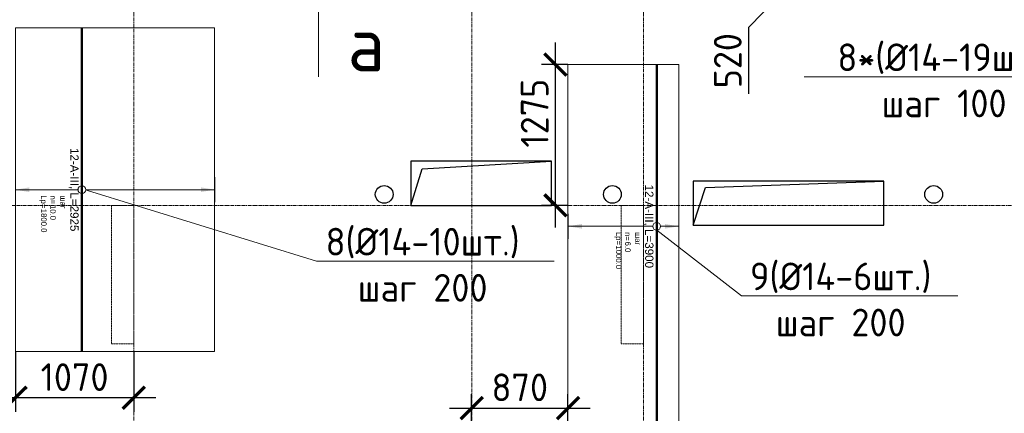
# Model space of a CAD drawing. Header units: millimetres. Extents: x -5898314 to 1055204, y -720802 to 1562611.
# Tile 321 of 362: x 121753 to 130641, y -41983 to -38426. Entities that reach past the tile are written whole.
import ezdxf
from ezdxf import colors
from ezdxf.entities.mleader import LeaderData, LeaderLine
from ezdxf.enums import TextEntityAlignment as Align
from ezdxf.math import Vec2, Vec3

# ---------------------------------------------------------------- set-up
doc = ezdxf.new("R2010")
doc.units = ezdxf.units.MM
doc.set_wipeout_variables(frame=1)
for name, pattern in [('01 Штриховая _4 мм_', [6, 3.5, -2.5]), ('______5', [1100, 800, -100, 100, -100]), ('DASHED', [7, 5, -2, 0]), ('GOST2.303 4', [7, 5, -2, 0]), ('осевая', [50.8, 31.75, -6.35, 6.35, -6.35])]:
    doc.linetypes.add(name, pattern=pattern)
for name, color, linetype, lineweight in [('907Сл Осевые', 1, 'Continuous', 0), ('Standard', 7, 'Continuous', 25), ('АрмСтер', 2, 'Continuous', 50), ('контур распр. стерхней', 2, 'GOST2.303 4', 20), ('Общий01', 7, 'Continuous', 13), ('Оси', 40, '______5', 18), ('Перекрытие ж_бетон', 1, 'Continuous', 30), ('подоснова', 151, 'Continuous', 5), ('РАЗМЕРЫ', 1, 'Continuous', 9), ('Узлы', 7, 'Continuous', 0)]:
    doc.layers.add(name, color=color, linetype=linetype, lineweight=lineweight)
doc.layers.add('АрмСтер_атрибуты', color=2, linetype='Continuous', lineweight=0, plot=False)
doc.layers.add('Колонна_ бетон', color=7, linetype='Continuous', lineweight=50, true_color=0xb4b496)
doc.styles.add('GOST-2.304_Type-B', font='GOST_Common.ttf')
doc.styles.get("Standard").update_dxf_attribs({"font": 'arial.ttf'})
doc.styles.add('Аннотативный', font='arial.ttf')
doc.dimstyles.new('СПДС', dxfattribs={"dimscale": 100, "dimtxt": 2.5, "dimasz": 2, "dimexe": 1.25, "dimexo": 0, "dimtad": 1, "dimdec": 0, "dimrnd": 5, "dimtxsty": 'GOST-2.304_Type-B', "dimblk": 'ARCHTICK', "dimcen": 2.5, "dimdle": 2, "dimclrd": 1, "dimclre": 1, "dimclrt": 1, "dimadec": 0, "dimazin": 2, "dimtfac": 0.75, "dimtdec": 0, "dimtmove": 1, "dimatfit": 3, "dimfxl": 1, "dimtfillclr": 256, "dimtolj": 1, "dimarcsym": 1})

# ---------------------------------------------------------------- blocks, each defined once
blk = doc.blocks.new('подложка стн 1-го этажа')
at = {"layer": 'Колонна_ бетон', "color": 252, "linetype": 'DASHED', "lineweight": 0, "ltscale": 0.5, "true_color": 0x939598, "transparency": 33554687}
for p, q in [((24843.8, 14611.8, -200), (24643.8, 14611.8, -200)), ((24643.8, 14611.8, -200), (24643.8, 14611.8, -200)), ((24643.8, 14611.8, -200), (24643.8, 13361.8, -200)), ((24843.8, 14611.8, -200), (24643.8, 14611.8, -200)), ((24643.8, 14611.8, -200), (24643.8, 14611.8, -200)), ((24643.8, 14611.8, -200), (24643.8, 13361.8, -200)), ((24843.8, 14611.8, -200), (24843.8, 14611.8, -200)), ((24843.8, 13361.8, -200), (24843.8, 14611.8, -200)), ((24843.8, 14611.8, -200), (24843.8, 14611.8, -200)), ((24843.8, 13361.8, -200), (24843.8, 14611.8, -200)), ((29443.8, 14611.8, -200), (29243.8, 14611.8, -200)), ((29243.8, 14611.8, -200), (29243.8, 14611.8, -200)), ((29243.8, 14611.8, -200), (29243.8, 13361.8, -200)), ((29443.8, 14611.8, -200), (29243.8, 14611.8, -200)), ((29243.8, 14611.8, -200), (29243.8, 14611.8, -200)), ((29243.8, 14611.8, -200), (29243.8, 13361.8, -200)), ((29443.8, 14611.8, -200), (29443.8, 14611.8, -200)), ((29443.8, 14611.8, -200), (29443.8, 13361.8, -200)), ((29443.8, 14611.8, -200), (29443.8, 14611.8, -200)), ((29443.8, 14611.8, -200), (29443.8, 13361.8, -200)), ((24843.8, 13361.8, -200), (24643.8, 13361.8, -200)), ((24643.8, 13361.8, -200), (24643.8, 13361.8, -200)), ((24843.8, 13361.8, -200), (24643.8, 13361.8, -200)), ((24643.8, 13361.8, -200), (24643.8, 13361.8, -200)), ((24843.8, 13361.8, -200), (24843.8, 13361.8, -200)), ((24843.8, 13361.8, -200), (24843.8, 13361.8, -200)), ((29243.8, 13361.8, -200), (29243.8, 13361.8, -200)), ((29243.8, 13361.8, -200), (29443.8, 13361.8, -200)), ((29243.8, 13361.8, -200), (29243.8, 13361.8, -200)), ((29243.8, 13361.8, -200), (29443.8, 13361.8, -200)), ((29443.8, 13361.8, -200), (29443.8, 13361.8, -200)), ((29443.8, 13361.8, -200), (29443.8, 13361.8, -200))]:
    blk.add_line(p, q, dxfattribs=at)
blk = doc.blocks.new('оси блок 2')
at = {"layer": 'Оси', "color": 16, "linetype": 'осевая', "lineweight": 0, "transparency": 33554687}
for p, q in [((-68904.7, -322543), (-68904.7, -347914.1)), ((-65854.7, -322543), (-65854.7, -347914.1)), ((-64304.7, -322543), (-64304.7, -347914.1)), ((-89822.3, -337801.3), (-37238.5, -337801.3))]:
    blk.add_line(p, q, dxfattribs=at)
blk = doc.blocks.new('_None')
blk = doc.blocks.new('*U1040')
at = {"layer": 'РАЗМЕРЫ'}
for p, q in [((112.5, 1200), (-112.5, 1200)), ((112.5, -600), (-112.5, -600))]:
    blk.add_line(p, q, dxfattribs=at)
at = {"layer": 'РАЗМЕРЫ', "ltscale": 15}
blk.add_line((0, -600), (0, 1200), dxfattribs=at)
at = {"layer": 'РАЗМЕРЫ'}
for points in [[(0, 1200), (20.9, 1074.8), (-20.9, 1074.8)], [(0, -600), (20.9, -474.8), (-20.9, -474.8)]]:
    blk.add_solid(points, dxfattribs=at)
at = {"layer": 'АрмСтер_атрибуты', "color": 215, "ltscale": 15, "style": 'Аннотативный'}
for s, p in [('шаг', (51.4, -194.2)), ('n=', (51.4, -285.1)), ('Lр=', (50.2, -367.8))]:
    blk.add_text(s, height=50, dxfattribs=at).set_placement(p)
at = {"layer": 'АрмСтер_атрибуты', "style": 'Аннотативный', "flags": 8}
blk.add_attdef('ПОЗ', (110, 29.6), '', height=75, dxfattribs=at)
at = {"layer": 'АрмСтер_атрибуты', "color": 215, "style": 'Аннотативный'}
for tag, p, flags in [('ШАГ', (190.9, -194.2), 10), ('КОЛ', (138, -285.1), 8), ('ШИРИНА', (172.9, -367.8), 8)]:
    blk.add_attdef(tag, p, '', height=50, dxfattribs=dict(at, flags=flags))
at = {"layer": 'АрмСтер_атрибуты', "flags": 9}
for tag, p in [('МАССА', (-1033.5, -610.5)), ('ОБОЗНАЧЕНИЕ', (-1033.5, -724.4))]:
    blk.add_attdef(tag, p, '', height=75, dxfattribs=at)
at = {"linetype": 'Continuous', "lineweight": 0}
blk.add_wipeout([(35, 0), (28.3, 20.6), (10.8, 33.3), (-10.8, 33.3), (-28.3, 20.6), (-35, 0), (-28.3, -20.6), (-10.8, -33.3), (10.8, -33.3), (28.3, -20.6)], dxfattribs=at)
at = {"color": 0, "linetype": 'ByBlock', "lineweight": -2, "ltscale": 100}
blk.add_line((-1462.5, 0), (1462.5, 0), dxfattribs=at)
at = {"layer": 'РАЗМЕРЫ'}
blk.add_circle((0, 0), 35, dxfattribs=at)
at = {"layer": 'АрмСтер_атрибуты', "style": 'Аннотативный', "flags": 8}
blk.add_attdef('НАИМЕНОВАНИЕ', text='', height=75, dxfattribs=at).set_placement((0, -29.3), align=Align.TOP_CENTER)
blk = doc.blocks.new('*U1057')
at = {"layer": 'РАЗМЕРЫ'}
for p, q in [((112.5, 200), (-112.5, 200)), ((112.5, -800), (-112.5, -800))]:
    blk.add_line(p, q, dxfattribs=at)
at = {"layer": 'РАЗМЕРЫ', "ltscale": 15}
blk.add_line((0, -800), (0, 200), dxfattribs=at)
at = {"layer": 'РАЗМЕРЫ'}
for points in [[(0, 200), (20.9, 74.8), (-20.9, 74.8)], [(0, -800), (20.9, -674.8), (-20.9, -674.8)]]:
    blk.add_solid(points, dxfattribs=at)
at = {"layer": 'АрмСтер_атрибуты', "color": 215, "ltscale": 15, "style": 'Аннотативный'}
for s, p in [('шаг', (51.4, -194.2)), ('n=', (51.4, -285.1)), ('Lр=', (50.2, -367.8))]:
    blk.add_text(s, height=50, dxfattribs=at).set_placement(p)
at = {"layer": 'АрмСтер_атрибуты', "style": 'Аннотативный', "flags": 8}
blk.add_attdef('ПОЗ', (110, 29.6), '', height=75, dxfattribs=at)
at = {"layer": 'АрмСтер_атрибуты', "color": 215, "style": 'Аннотативный'}
for tag, p, flags in [('ШАГ', (190.9, -194.2), 10), ('КОЛ', (138, -285.1), 8), ('ШИРИНА', (172.9, -367.8), 8)]:
    blk.add_attdef(tag, p, '', height=50, dxfattribs=dict(at, flags=flags))
at = {"layer": 'АрмСтер_атрибуты', "flags": 9}
for tag, p in [('МАССА', (-1033.5, -1010.5)), ('ОБОЗНАЧЕНИЕ', (-1033.5, -1124.4))]:
    blk.add_attdef(tag, p, '', height=75, dxfattribs=at)
at = {"linetype": 'Continuous', "lineweight": 0}
blk.add_wipeout([(35, 0), (28.3, 20.6), (10.8, 33.3), (-10.8, 33.3), (-28.3, 20.6), (-35, 0), (-28.3, -20.6), (-10.8, -33.3), (10.8, -33.3), (28.3, -20.6)], dxfattribs=at)
at = {"color": 0, "linetype": 'ByBlock', "lineweight": -2, "ltscale": 100}
blk.add_line((-1462.5, 0), (2437.5, 0), dxfattribs=at)
at = {"layer": 'РАЗМЕРЫ'}
blk.add_circle((0, 0), 35, dxfattribs=at)
at = {"layer": 'АрмСтер_атрибуты', "style": 'Аннотативный', "flags": 8}
blk.add_attdef('НАИМЕНОВАНИЕ', text='', height=75, dxfattribs=at).set_placement((0, -29.3), align=Align.TOP_CENTER)
blk = doc.blocks.new('_ArchTick')
at = {"color": 0, "linetype": 'ByBlock', "const_width": 0.15}
blk.add_lwpolyline([(-0.5, -0.5), (0.5, 0.5)], dxfattribs=at)
blk = doc.blocks.new('*D1103')
at = {"layer": '907Сл Осевые', "color": 1, "lineweight": -2, "transparency": 16777216}
for p, q in [((129446.2, -36884.3), (129446.2, -37804.4)), ((128741.9, -37084.3), (129571.2, -37084.3)), ((129446.2, -37344.4), (128332.5, -38496.7)), ((129446.2, -37604.4), (129571.2, -37604.4)), ((128332.5, -38496.7), (128332.5, -39096.7))]:
    blk.add_line(p, q, dxfattribs=at)
at = {"layer": 'DEFPOINTS', "color": 0, "lineweight": 0, "transparency": 16777216}
for p in [(128741.9, -37084.3), (129446.2, -37604.4), (129446.2, -37604.4)]:
    blk.add_point(p, dxfattribs=at)
at = {"layer": '907Сл Осевые', "color": 1, "lineweight": -2, "transparency": 16777216, "xscale": 200, "yscale": 200, "zscale": 200}
for p, rotation in [((129446.2, -37084.3), 90), ((129446.2, -37604.4), 270)]:
    blk.add_blockref('_ArchTick', p, dxfattribs=dict(at, rotation=rotation))
at = {"layer": '907Сл Осевые', "color": 1, "lineweight": 0, "transparency": 16777216, "insert": (128145, -38796.7), "char_height": 250, "attachment_point": 5, "rotation": 90, "style": 'GOST-2.304_Type-B'}
blk.add_mtext('\\A1;520', dxfattribs=at)
blk = doc.blocks.new('*D1113')
at = {"layer": '907Сл Осевые', "color": 1, "lineweight": -2, "transparency": 16777216}
for p, q in [((121714.8, -41425), (121714.8, -41968.8)), ((122782.8, -41425), (122782.8, -41968.8)), ((122982.8, -41843.8), (121514.8, -41843.8))]:
    blk.add_line(p, q, dxfattribs=at)
at = {"layer": 'DEFPOINTS', "color": 0, "lineweight": 0, "transparency": 16777216}
for p in [(121714.8, -41425), (122782.8, -41425), (121714.8, -41843.8)]:
    blk.add_point(p, dxfattribs=at)
at = {"layer": '907Сл Осевые', "color": 1, "lineweight": -2, "transparency": 16777216, "xscale": 200, "yscale": 200, "zscale": 200, "rotation": 180}
blk.add_blockref('_ArchTick', (121714.8, -41843.8), dxfattribs=at)
at = {"layer": '907Сл Осевые', "color": 1, "lineweight": -2, "transparency": 16777216, "xscale": 200, "yscale": 200, "zscale": 200}
blk.add_blockref('_ArchTick', (122782.8, -41843.8), dxfattribs=at)
at = {"layer": '907Сл Осевые', "color": 1, "lineweight": 0, "transparency": 16777216, "insert": (122248.8, -41656.3), "char_height": 250, "attachment_point": 5, "style": 'GOST-2.304_Type-B'}
blk.add_mtext('\\A1;1070', dxfattribs=at)
blk = doc.blocks.new('*D1116')
at = {"layer": '907Сл Осевые', "color": 1, "lineweight": -2, "transparency": 16777216}
for p, q in [((125832.8, -42147.7), (125832.8, -41811)), ((126702.5, -42147.7), (126702.5, -41811)), ((125632.8, -41936), (126902.5, -41936))]:
    blk.add_line(p, q, dxfattribs=at)
at = {"layer": 'DEFPOINTS', "color": 0, "lineweight": 0, "transparency": 16777216}
for p in [(126702.5, -41936), (125832.8, -42147.7), (126702.5, -42147.7)]:
    blk.add_point(p, dxfattribs=at)
at = {"layer": '907Сл Осевые', "color": 1, "lineweight": -2, "transparency": 16777216, "xscale": 200, "yscale": 200, "zscale": 200, "rotation": 180}
blk.add_blockref('_ArchTick', (125832.8, -41936), dxfattribs=at)
at = {"layer": '907Сл Осевые', "color": 1, "lineweight": -2, "transparency": 16777216, "xscale": 200, "yscale": 200, "zscale": 200}
blk.add_blockref('_ArchTick', (126702.5, -41936), dxfattribs=at)
at = {"layer": '907Сл Осевые', "color": 1, "lineweight": 0, "transparency": 16777216, "insert": (126267.6, -41748.5), "char_height": 250, "attachment_point": 5, "style": 'GOST-2.304_Type-B'}
blk.add_mtext('\\A1;870', dxfattribs=at)
blk = doc.blocks.new('*D1117')
at = {"layer": '907Сл Осевые', "color": 1, "lineweight": -2, "transparency": 16777216}
for p, q in [((126589.3, -40304.4), (126589.3, -38630.9)), ((126702.5, -38830.9), (126464.3, -38830.9)), ((126702.5, -40104.4), (126464.3, -40104.4))]:
    blk.add_line(p, q, dxfattribs=at)
at = {"layer": 'DEFPOINTS', "color": 0, "lineweight": 0, "transparency": 16777216}
for p in [(126589.3, -38830.9), (126702.5, -38830.9), (126702.5, -40104.4)]:
    blk.add_point(p, dxfattribs=at)
at = {"layer": '907Сл Осевые', "color": 1, "lineweight": -2, "transparency": 16777216, "xscale": 200, "yscale": 200, "zscale": 200}
for p, rotation in [((126589.3, -38830.9), 90), ((126589.3, -40104.4), 270)]:
    blk.add_blockref('_ArchTick', p, dxfattribs=dict(at, rotation=rotation))
at = {"layer": '907Сл Осевые', "color": 1, "lineweight": 0, "transparency": 16777216, "insert": (126401.8, -39270.7), "char_height": 250, "attachment_point": 5, "rotation": 90, "style": 'GOST-2.304_Type-B'}
blk.add_mtext('\\A1;1275', dxfattribs=at)

msp = doc.modelspace()

# ---------------------------------------------------------------- linework, layer by layer
at = {"layer": 'Standard', "color": 7, "linetype": 'Continuous', "lineweight": 25, "transparency": 33554687}
for points in [[(125283.56, -40104.44), (125387.11, -39774.85), (126553.56, -39704.44)], [(127833.56, -40284.44), (127942.74, -39942.52), (129553.56, -39884.44)]]:
    msp.add_lwpolyline(points, dxfattribs=at)
at = {"layer": 'контур распр. стерхней', "linetype": '01 Штриховая _4 мм_'}
for points in [[(121714.84, -41425), (121714.84, -38500), (123511.93, -38500), (123511.93, -41425)], [(126702.47, -42746.69), (126702.47, -38830.9), (127703.26, -38830.91), (127703.26, -42730.9)]]:
    msp.add_lwpolyline(points, close=True, dxfattribs=at)
at = {"layer": 'Общий01', "color": 240, "linetype": 'Continuous', "lineweight": 25, "transparency": 33554687}
for centre in [(125043.56, -40004.44), (127103.56, -40004.44), (130003.56, -40004.44)]:
    msp.add_circle(centre, 80, dxfattribs=at)
at = {"layer": 'Перекрытие ж_бетон'}
for points in [[(125283.56, -40104.44), (126553.56, -40104.44), (126553.56, -39704.44), (125283.56, -39704.44), (125283.56, -40104.44)], [(127833.56, -40284.44), (129553.56, -40284.44), (129553.56, -39884.44), (127833.56, -39884.44), (127833.56, -40284.44)]]:
    msp.add_lwpolyline(points, close=True, dxfattribs=at)
at = {"layer": 'Узлы', "color": 1, "linetype": 'Continuous', "lineweight": 0}
msp.add_line((124451.86, -37993.38, 3100), (124451.86, -38943.38, 3100), dxfattribs=at)

# ---------------------------------------------------------------- block references
at = {"layer": 'Перекрытие ж_бетон'}
msp.add_blockref('подложка стн 1-го этажа', (97939.43, -54716.23, 560), dxfattribs=at)
at = {"layer": 'подоснова', "color": 2, "ltscale": 0.3}
msp.add_blockref('оси блок 2', (191688.07, 297696.88), dxfattribs=at)

# ---------------------------------------------------------------- texts
at = {"layer": 'Узлы', "color": 1, "linetype": 'Continuous', "lineweight": 0, "insert": (124881.86, -38643.38, 3100), "char_height": 500, "attachment_point": 5, "style": 'GOST-2.304_Type-B'}
msp.add_mtext_dynamic_manual_height_columns('а', width=723.8798, gutter_width=25, heights=[0], dxfattribs=at)

# ---------------------------------------------------------------- dimensions: what is measured, and where the dimension line sits
at = {"layer": '907Сл Осевые', "lineweight": 0}
dim = msp.add_linear_dim(base=(129446.16, -37604.38), p1=(128741.93, -37084.33), p2=(129446.16, -37604.38), angle=90, dimstyle='СПДС', override={"dimtxt": 2.5}, dxfattribs=at)
dim.commit()
dim.dimension.update_dxf_attribs({"geometry": '*D1103', "text_midpoint": (128332.53, -38559.23), "dimtype": 160})

# ---------------------------------------------------------------- leaders
at = {"layer": 'подоснова', "color": 6, "lineweight": 0, "ltscale": 0.3}
ml = msp.add_multileader_mtext('Standard', dxfattribs=at)
ml.set_content('8*(%%C14-19шт.)\\Pшаг 100', color=6, style='GOST-2.304_Type-B')
ml.set_leader_properties(color=256, linetype='ByLayer', lineweight=15)
ml.set_arrow_properties(name='NONE')
ml.build(insert=Vec2(0, 0))
ml.multileader.update_dxf_attribs({"text_left_attachment_type": 6, "text_right_attachment_type": 6, "dogleg_length": 0.1, "arrow_head_size": 18})
ctx = ml.context
ctx.base_point, ctx.char_height, ctx.arrow_head_size, ctx.landing_gap_size, ctx.plane_origin = Vec3(129054.36, -38941.02, 180), 250, 18, 20, Vec3(120632.94, -33604.55, 180)
ctx.left_attachment, ctx.right_attachment, ctx.text_align_type = 6, 6, 1
notes = []
notes.append((ctx, [(1, (1, 1, 0), (131140.67, -38941.02, 180), (-1, 0), 0.1, [(0, [(130609.01, -35872.7, 180)], 0, [])])]))
ctx.mtext.insert, ctx.mtext.alignment, ctx.mtext.flow_direction = Vec3(130097.46, -38641.02, 180), 2, 5
ml = msp.add_multileader_mtext('Standard', dxfattribs=at)
ml.set_content('8(%%C14-10шт.)\\Pшаг 200', color=6, style='GOST-2.304_Type-B')
ml.set_leader_properties(color=256, linetype='ByLayer', lineweight=15)
ml.set_arrow_properties(name='NONE')
ml.build(insert=Vec2(0, 0))
ml.multileader.update_dxf_attribs({"text_left_attachment_type": 6, "text_right_attachment_type": 6, "dogleg_length": 0.1, "arrow_head_size": 18})
ctx = ml.context
ctx.base_point, ctx.char_height, ctx.arrow_head_size, ctx.landing_gap_size, ctx.plane_origin = Vec3(124432.98, -40607.22, 180), 250, 18, 20, Vec3(113871.2, -35875.67, 180)
ctx.left_attachment, ctx.right_attachment, ctx.text_align_type = 6, 6, 1
notes.append((ctx, [(0, (1, 1, 0), (124432.88, -40607.22, 180), (1, 0), 0.1, [(0, [(122325.92, -39956.2, 180)], 0, [])])]))
ctx.mtext.insert, ctx.mtext.alignment, ctx.mtext.flow_direction = Vec3(125390.48, -40307.22, 180), 2, 5
ml = msp.add_multileader_mtext('Standard', dxfattribs=at)
ml.set_content('9(%%C14-6шт.)\\Pшаг 200', color=6, style='GOST-2.304_Type-B')
ml.set_leader_properties(color=256, linetype='ByLayer', lineweight=15)
ml.set_arrow_properties(name='NONE')
ml.build(insert=Vec2(0, 0))
ml.multileader.update_dxf_attribs({"text_left_attachment_type": 6, "text_right_attachment_type": 6, "dogleg_length": 0.1, "arrow_head_size": 18})
ctx = ml.context
ctx.base_point, ctx.char_height, ctx.arrow_head_size, ctx.landing_gap_size, ctx.plane_origin = Vec3(128269.23, -40920.88, 180), 250, 18, 20, Vec3(118987.54, -36189.34, 180)
ctx.left_attachment, ctx.right_attachment, ctx.text_align_type = 6, 6, 1
notes.append((ctx, [(0, (1, 1, 0), (128269.13, -40920.88, 180), (1, 0), 0.1, [(0, [(127503.26, -40328.41, 180)], 0, [])])]))
ctx.mtext.insert, ctx.mtext.alignment, ctx.mtext.flow_direction = Vec3(129164.23, -40620.88, 180), 2, 5
for ctx, leaders in notes:
    for number, flags, end, landing, length, lines in leaders:
        leader = LeaderData()
        leader.index, (leader.has_last_leader_line, leader.has_dogleg_vector, leader.attachment_direction) = number, flags
        leader.last_leader_point, leader.dogleg_vector, leader.dogleg_length = Vec3(end), Vec3(landing), length
        for number, points, colour, breaks in lines:
            line = LeaderLine()
            line.index, line.vertices, line.color, line.breaks = number, Vec3.list(points), colors.encode_raw_color(colour), breaks
            leader.lines.append(line)
        ctx.leaders.append(leader)

# ---------------------------------------------------------------- next in the draw order: block references
at = {"layer": 'АрмСтер', "ltscale": 15}
ref = msp.add_blockref('*U1040', (122314.36, -39962.5), dxfattribs=dict(at, rotation=270))
ref.add_attrib('НАИМЕНОВАНИЕ', '12-A-III, L=2925', dxfattribs={"layer": 'АрмСтер_атрибуты', "height": 75, "rotation": 270, "style": 'Аннотативный', "flags": 8}).set_placement((122285.03, -39962.5), align=Align.TOP_CENTER)
ref.add_attrib('КОЛ', '10.0', (122029.24, -40100.55), dxfattribs={"layer": 'АрмСтер_атрибуты', "color": 215, "height": 50, "rotation": 270, "style": 'Аннотативный', "flags": 8})
ref.add_attrib('ШИРИНА', '1800.0', (121946.57, -40135.39), dxfattribs={"layer": 'АрмСтер_атрибуты', "color": 215, "height": 50, "rotation": 270, "style": 'Аннотативный', "flags": 8})
ref = msp.add_blockref('*U1057', (127503.26, -40293.41), dxfattribs=dict(at, rotation=270))
ref.add_attrib('НАИМЕНОВАНИЕ', '12-A-III, L=3900', dxfattribs={"layer": 'АрмСтер_атрибуты', "height": 75, "rotation": 270, "style": 'Аннотативный', "flags": 8}).set_placement((127473.92, -40293.41), align=Align.TOP_CENTER)
ref.add_attrib('КОЛ', '6.0', (127218.13, -40431.46), dxfattribs={"layer": 'АрмСтер_атрибуты', "color": 215, "height": 50, "rotation": 270, "style": 'Аннотативный', "flags": 8})
ref.add_attrib('ШИРИНА', '1000.0', (127135.46, -40466.29), dxfattribs={"layer": 'АрмСтер_атрибуты', "color": 215, "height": 50, "rotation": 270, "style": 'Аннотативный', "flags": 8})

# ---------------------------------------------------------------- next in the draw order: dimensions: what is measured, and where the dimension line sits
at = {"layer": '907Сл Осевые', "lineweight": 0}
dim = msp.add_linear_dim(base=(126589.34, -38830.9), p1=(126702.47, -40104.38), p2=(126702.48, -38830.9), angle=90, dimstyle='СПДС', override={"dimtxt": 2.5}, dxfattribs=at)
dim.commit()
dim.dimension.update_dxf_attribs({"geometry": '*D1117', "text_midpoint": (126589.34, -39270.72), "dimtype": 160})
for base, p1, p2, picture, middle in [((121714.84, -41843.83), (122782.76, -41425), (121714.84, -41425), '*D1113', (122248.8, -41656.33)), ((126702.47, -41935.98), (125832.76, -42147.65), (126702.47, -42147.65), '*D1116', (126267.62, -41748.48))]:
    dim = msp.add_linear_dim(base=base, p1=p1, p2=p2, dimstyle='СПДС', override={"dimtxt": 2.5}, dxfattribs=at)
    dim.commit()
    dim.dimension.update_dxf_attribs({"geometry": picture, "text_midpoint": middle})

doc.saveas('drawing.dxf')
